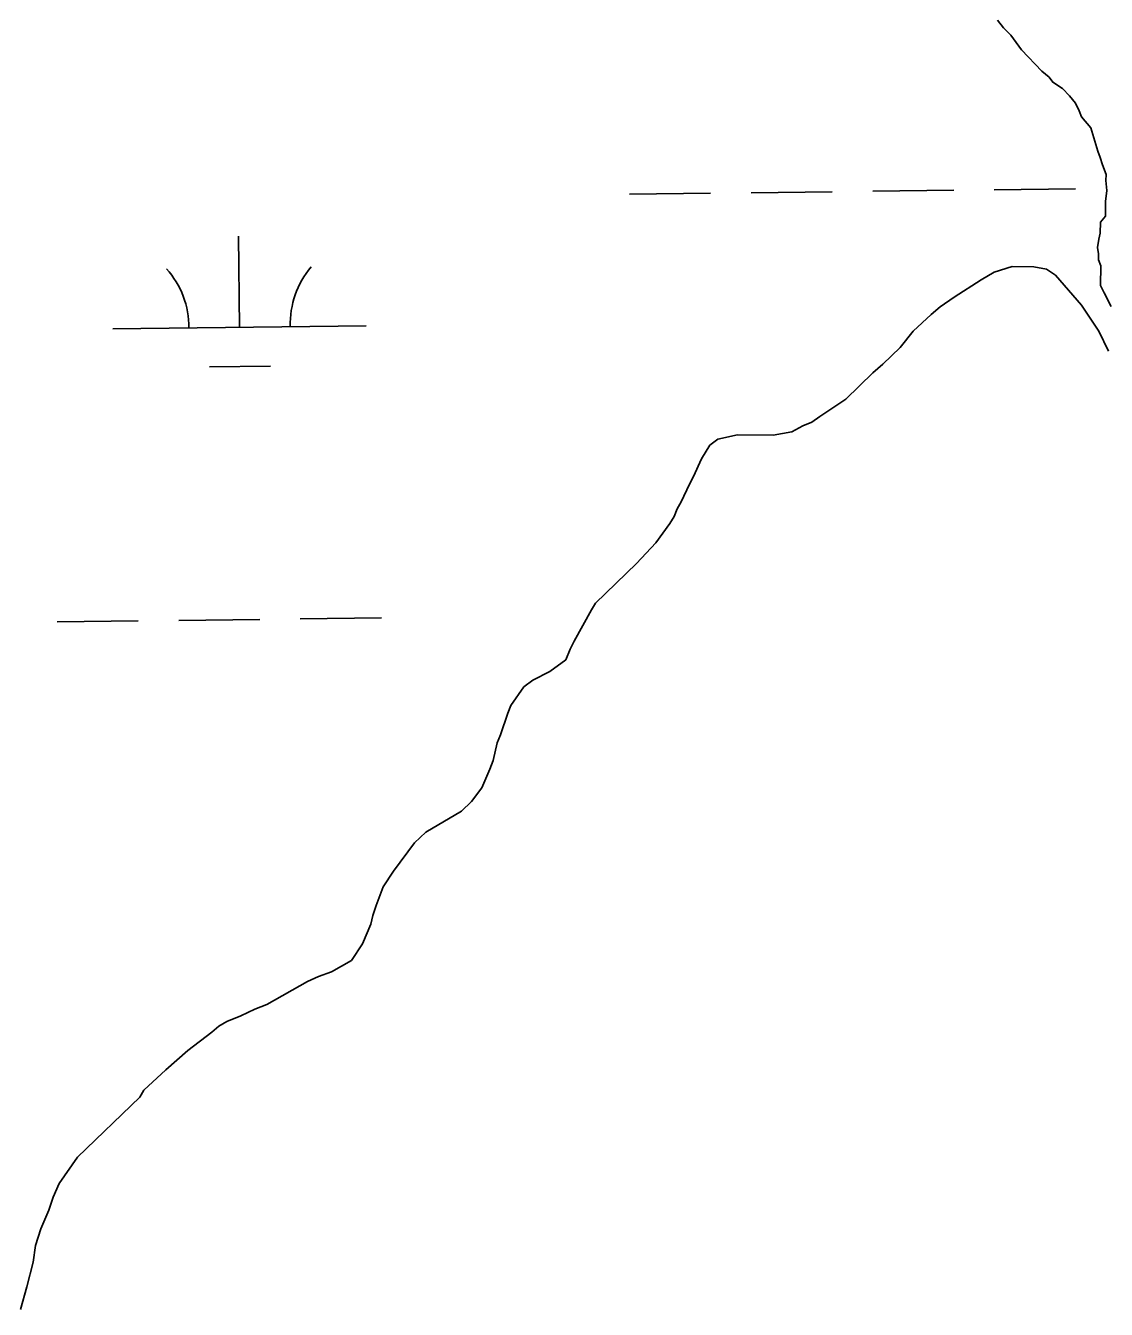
# Model space of a CAD drawing. Extents: x 3694830 to 3732949, y 415201 to 440970.
# Drawn here: x 3699510 to 3699936, y 422669 to 423176 of the extents above; entities that cross this region are included whole.
import ezdxf

# ---------------------------------------------------------------- set-up
doc = ezdxf.new("R2010")
doc.units = 0
for name, color, linetype in [('V-SITE-VEGE', 7, 'Continuous'), ('V-TOPO-SHOR', 7, 'Continuous'), ('V-WETL-SWMP', 7, 'Continuous')]:
    doc.layers.add(name, color=color, linetype=linetype)

msp = doc.modelspace()

# ---------------------------------------------------------------- linework, layer by layer
at = {"layer": 'V-SITE-VEGE'}
msp.add_lwpolyline([(3699938.19, 423064.99), (3699935.39, 423070.33), (3699933.99, 423073.24), (3699934.12, 423080.95), (3699933.2, 423083.37), (3699933.24, 423085.78), (3699932.81, 423088.2), (3699933.34, 423091.56), (3699933.86, 423093.96), (3699933.94, 423098.29), (3699935.9, 423100.67), (3699936, 423106.44), (3699936.55, 423110.77), (3699936.14, 423114.63), (3699936.18, 423117.04), (3699934.8, 423120.92), (3699933.89, 423123.82), (3699932.96, 423126.24), (3699930.23, 423135.44), (3699926.45, 423139.84), (3699925.53, 423142.26), (3699924.13, 423145.18), (3699921.77, 423148.1), (3699918.93, 423151.04), (3699915.12, 423153.51), (3699913.71, 423155.47), (3699910.86, 423157.92), (3699902.81, 423166.25), (3699898.58, 423172.1), (3699895.74, 423175.03), (3699893.38, 423177.96)], dxfattribs=at)
at = {"layer": 'V-TOPO-SHOR'}
for p, q in [((3699892.02, 423078.49), (3699886.9, 423075.46)), ((3699899.07, 423080.72), (3699892.02, 423078.49)), ((3699907.65, 423080.57), (3699899.07, 423080.72)), ((3699912.7, 423079.71), (3699907.65, 423080.57)), ((3699916.17, 423077.31), (3699912.7, 423079.71)), ((3699886.9, 423075.46), (3699876.25, 423068.62)), ((3699926.5, 423065.44), (3699916.17, 423077.31)), ((3699876.25, 423068.62), (3699870.73, 423064.82)), ((3699870.73, 423064.82), (3699867.17, 423061.76)), ((3699933.34, 423055.18), (3699926.5, 423065.44)), ((3699867.17, 423061.76), (3699860.04, 423055.25)), ((3699860.04, 423055.25), (3699854.86, 423048.71)), ((3699937.11, 423047.32), (3699933.34, 423055.18)), ((3699854.86, 423048.71), (3699848.12, 423042.19)), ((3699848.12, 423042.19), (3699844.16, 423038.75)), ((3699844.16, 423038.75), (3699833.46, 423028.4)), ((3699833.46, 423028.4), (3699826.75, 423023.84)), ((3699826.75, 423023.84), (3699823.21, 423021.56)), ((3699816.51, 423017.77), (3699812.19, 423015.5)), ((3699820.05, 423019.27), (3699816.51, 423017.77)), ((3699823.21, 423021.56), (3699820.05, 423019.27)), ((3699782.89, 423012.49), (3699779.73, 423010.2)), ((3699790.72, 423014.31), (3699782.89, 423012.49)), ((3699804.75, 423014.07), (3699790.72, 423014.31)), ((3699812.19, 423015.5), (3699804.75, 423014.07)), ((3699779.73, 423010.2), (3699776.52, 423004.8)), ((3699776.52, 423004.8), (3699773.28, 422997.83)), ((3699773.28, 422997.83), (3699771.67, 422994.74)), ((3699771.67, 422994.74), (3699768.44, 422987.78)), ((3699768.44, 422987.78), (3699766.83, 422985.07)), ((3699765.61, 422981.98), (3699764, 422979.27)), ((3699766.83, 422985.07), (3699765.61, 422981.98)), ((3699764, 422979.27), (3699758.41, 422971.57)), ((3699758.41, 422971.57), (3699750.87, 422963.51)), ((3699750.87, 422963.51), (3699734.62, 422947.79)), ((3699734.62, 422947.79), (3699733.01, 422945.09)), ((3699733.01, 422945.09), (3699726.17, 422932.73)), ((3699726.17, 422932.73), (3699724.56, 422929.64)), ((3699722.93, 422925.38), (3699716.61, 422920.8)), ((3699724.56, 422929.64), (3699722.93, 422925.38)), ((3699716.61, 422920.8), (3699709.93, 422917.41)), ((3699709.93, 422917.41), (3699706.37, 422914.74)), ((3699706.37, 422914.74), (3699701.18, 422907.42)), ((3699701.18, 422907.42), (3699699.96, 422904.32)), ((3699699.96, 422904.32), (3699697.08, 422895.79)), ((3699697.08, 422895.79), (3699695.86, 422892.69)), ((3699695.86, 422892.69), (3699694.18, 422885.7)), ((3699694.18, 422885.7), (3699692.96, 422882.21)), ((3699692.96, 422882.21), (3699689.71, 422874.86)), ((3699689.71, 422874.86), (3699685.72, 422869.46)), ((3699681.76, 422865.63), (3699667.58, 422857.29)), ((3699685.72, 422869.46), (3699681.76, 422865.63)), ((3699667.58, 422857.29), (3699663.22, 422853.08)), ((3699663.22, 422853.08), (3699654.84, 422841.91)), ((3699654.84, 422841.91), (3699650.84, 422835.74)), ((3699650.84, 422835.74), (3699647.98, 422828.38)), ((3699646.75, 422824.5), (3699645.91, 422821)), ((3699647.98, 422828.38), (3699646.75, 422824.5)), ((3699645.91, 422821), (3699642.66, 422813.26)), ((3699642.66, 422813.26), (3699638.26, 422806.71)), ((3699638.26, 422806.71), (3699630.38, 422802.16)), ((3699625.28, 422800.3), (3699620.96, 422798.42)), ((3699630.38, 422802.16), (3699625.28, 422800.3)), ((3699620.96, 422798.42), (3699604.82, 422789.33)), ((3699604.82, 422789.33), (3699600.11, 422787.46)), ((3699594.61, 422784.83), (3699589.11, 422782.58)), ((3699600.11, 422787.46), (3699594.61, 422784.83)), ((3699583.19, 422778.39), (3699573.71, 422771.14)), ((3699585.96, 422780.68), (3699583.19, 422778.39)), ((3699589.11, 422782.58), (3699585.96, 422780.68)), ((3699573.71, 422771.14), (3699565, 422763.49)), ((3699565, 422763.49), (3699556.29, 422755.45)), ((3699556.29, 422755.45), (3699554.68, 422752.75)), ((3699554.68, 422752.75), (3699530.11, 422728.98)), ((3699530.11, 422728.98), (3699522.91, 422718.58)), ((3699522.91, 422718.58), (3699520.48, 422713.16)), ((3699520.48, 422713.16), (3699518.84, 422708.12)), ((3699518.84, 422708.12), (3699515.59, 422700.76)), ((3699515.59, 422700.76), (3699513.53, 422694.17)), ((3699513.53, 422694.17), (3699512.64, 422687.56)), ((3699512.64, 422687.56), (3699510.14, 422677.85)), ((3699510.14, 422677.85), (3699507.65, 422668.92))]:
    msp.add_line(p, q, dxfattribs=at)
at = {"layer": 'V-WETL-SWMP'}
for p, q in [((3699748.08, 423109.29), (3699780.08, 423109.67)), ((3699796.08, 423109.86), (3699828.07, 423110.24)), ((3699844.07, 423110.44), (3699876.07, 423110.82)), ((3699892.07, 423111.01), (3699924.07, 423111.39)), ((3699594.1, 423056.71), (3699593.67, 423092.71)), ((3699892.02, 423078.49), (3699886.9, 423075.46)), ((3699899.07, 423080.72), (3699892.02, 423078.49)), ((3699907.65, 423080.57), (3699899.07, 423080.72)), ((3699912.7, 423079.71), (3699907.65, 423080.57)), ((3699916.17, 423077.31), (3699912.7, 423079.71)), ((3699886.9, 423075.46), (3699876.25, 423068.62)), ((3699926.5, 423065.44), (3699916.17, 423077.31)), ((3699876.25, 423068.62), (3699870.73, 423064.82)), ((3699870.73, 423064.82), (3699867.17, 423061.76)), ((3699933.34, 423055.18), (3699926.5, 423065.44)), ((3699544.11, 423056.11), (3699644.1, 423057.3)), ((3699867.17, 423061.76), (3699860.04, 423055.25)), ((3699860.04, 423055.25), (3699854.86, 423048.71)), ((3699937.11, 423047.32), (3699933.34, 423055.18)), ((3699854.86, 423048.71), (3699848.12, 423042.19)), ((3699848.12, 423042.19), (3699844.16, 423038.75)), ((3699582.29, 423041.13), (3699606.29, 423041.42)), ((3699844.16, 423038.75), (3699833.46, 423028.4)), ((3699833.46, 423028.4), (3699826.75, 423023.84)), ((3699826.75, 423023.84), (3699823.21, 423021.56)), ((3699816.51, 423017.77), (3699812.19, 423015.5)), ((3699820.05, 423019.27), (3699816.51, 423017.77)), ((3699823.21, 423021.56), (3699820.05, 423019.27)), ((3699782.89, 423012.49), (3699779.73, 423010.2)), ((3699790.72, 423014.31), (3699782.89, 423012.49)), ((3699804.75, 423014.07), (3699790.72, 423014.31)), ((3699812.19, 423015.5), (3699804.75, 423014.07)), ((3699779.73, 423010.2), (3699776.52, 423004.8)), ((3699776.52, 423004.8), (3699773.28, 422997.83)), ((3699773.28, 422997.83), (3699771.67, 422994.74)), ((3699771.67, 422994.74), (3699768.44, 422987.78)), ((3699768.44, 422987.78), (3699766.83, 422985.07)), ((3699765.61, 422981.98), (3699764, 422979.27)), ((3699766.83, 422985.07), (3699765.61, 422981.98)), ((3699764, 422979.27), (3699758.41, 422971.57)), ((3699758.41, 422971.57), (3699750.87, 422963.51)), ((3699750.87, 422963.51), (3699734.62, 422947.79)), ((3699734.62, 422947.79), (3699733.01, 422945.09)), ((3699522.08, 422940.41), (3699554.07, 422940.79)), ((3699570.07, 422940.98), (3699602.07, 422941.36)), ((3699618.07, 422941.55), (3699650.07, 422941.94)), ((3699733.01, 422945.09), (3699726.17, 422932.73)), ((3699726.17, 422932.73), (3699724.56, 422929.64)), ((3699722.93, 422925.38), (3699716.61, 422920.8)), ((3699724.56, 422929.64), (3699722.93, 422925.38)), ((3699716.61, 422920.8), (3699709.93, 422917.41)), ((3699709.93, 422917.41), (3699706.37, 422914.74)), ((3699706.37, 422914.74), (3699701.18, 422907.42)), ((3699701.18, 422907.42), (3699699.96, 422904.32)), ((3699699.96, 422904.32), (3699697.08, 422895.79)), ((3699697.08, 422895.79), (3699695.86, 422892.69)), ((3699695.86, 422892.69), (3699694.18, 422885.7)), ((3699694.18, 422885.7), (3699692.96, 422882.21)), ((3699692.96, 422882.21), (3699689.71, 422874.86)), ((3699689.71, 422874.86), (3699685.72, 422869.46)), ((3699681.76, 422865.63), (3699667.58, 422857.29)), ((3699685.72, 422869.46), (3699681.76, 422865.63)), ((3699667.58, 422857.29), (3699663.22, 422853.08)), ((3699663.22, 422853.08), (3699654.84, 422841.91)), ((3699654.84, 422841.91), (3699650.84, 422835.74)), ((3699650.84, 422835.74), (3699647.98, 422828.38)), ((3699646.75, 422824.5), (3699645.91, 422821)), ((3699647.98, 422828.38), (3699646.75, 422824.5)), ((3699645.91, 422821), (3699642.66, 422813.26)), ((3699642.66, 422813.26), (3699638.26, 422806.71)), ((3699638.26, 422806.71), (3699630.38, 422802.16)), ((3699625.28, 422800.3), (3699620.96, 422798.42)), ((3699630.38, 422802.16), (3699625.28, 422800.3)), ((3699620.96, 422798.42), (3699604.82, 422789.33)), ((3699604.82, 422789.33), (3699600.11, 422787.46)), ((3699594.61, 422784.83), (3699589.11, 422782.58)), ((3699600.11, 422787.46), (3699594.61, 422784.83)), ((3699583.19, 422778.39), (3699573.71, 422771.14)), ((3699585.96, 422780.68), (3699583.19, 422778.39)), ((3699589.11, 422782.58), (3699585.96, 422780.68)), ((3699573.71, 422771.14), (3699565, 422763.49)), ((3699565, 422763.49), (3699556.29, 422755.45)), ((3699556.29, 422755.45), (3699554.68, 422752.75)), ((3699554.68, 422752.75), (3699530.11, 422728.98)), ((3699530.11, 422728.98), (3699522.91, 422718.58)), ((3699522.91, 422718.58), (3699520.48, 422713.16)), ((3699520.48, 422713.16), (3699518.84, 422708.12)), ((3699518.84, 422708.12), (3699515.59, 422700.76)), ((3699515.59, 422700.76), (3699513.53, 422694.17)), ((3699513.53, 422694.17), (3699512.64, 422687.56)), ((3699512.64, 422687.56), (3699510.14, 422677.85)), ((3699510.14, 422677.85), (3699507.65, 422668.92))]:
    msp.add_line(p, q, dxfattribs=at)
for centre, start, end in [((3699538.86, 423056.52), 359.9115, 41.4552), ((3699649.34, 423057.84), 139.9115, 181.4552)]:
    msp.add_arc(centre, 35.25, start, end, dxfattribs=at)

doc.saveas('drawing.dxf')
